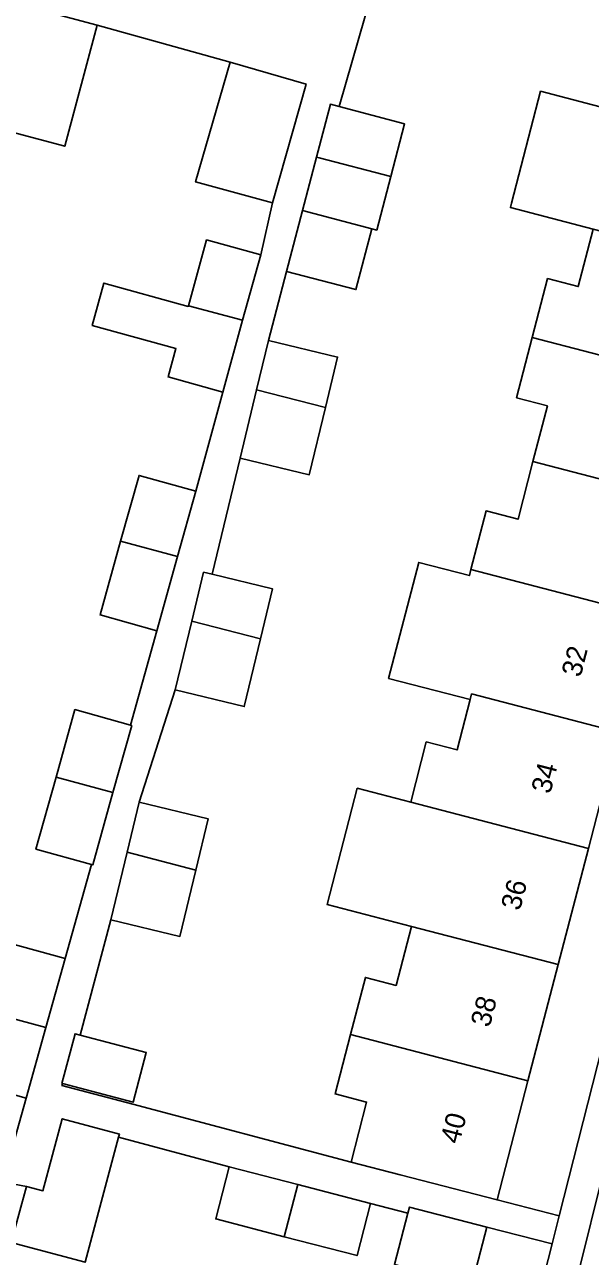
# Model space of a CAD drawing. Extents: x 163683 to 164494, y 382709 to 383872.
# Drawn here: x 163839.7 to 163868, y 383170.2 to 383231.7 of the extents above; entities that cross this region are included whole.
import ezdxf

# ---------------------------------------------------------------- set-up
doc = ezdxf.new("R2010")
doc.units = 0
for name, color, linetype in [('IMGEO_Erf', 7, 'Continuous'), ('IMGEO_Pand', 7, 'Continuous'), ('IMGEO_Pand_nummerreeks', 7, 'Continuous'), ('IMGEO_Parkeervlak_open', 7, 'Continuous'), ('IMGEO_Voetpad_open', 7, 'Continuous')]:
    doc.layers.add(name, color=color, linetype=linetype)

msp = doc.modelspace()

# ---------------------------------------------------------------- linework, layer by layer
at = {"layer": 'IMGEO_Erf'}
msp.add_lwpolyline([(163878.372, 383219.125), (163880.342, 383226.864), (163885.219, 383245.624), (163881.572, 383246.572), (163880.681, 383243.185), (163881.189, 383243.053), (163881.497, 383242.971), (163879.95, 383237.016), (163878.441, 383231.206), (163876.933, 383225.397), (163875.424, 383219.587), (163873.915, 383213.778), (163872.407, 383207.969), (163870.898, 383202.16), (163869.389, 383196.35), (163867.88, 383190.541), (163866.372, 383184.732), (163864.863, 383178.923), (163863.317, 383172.97), (163866.423, 383172.179)], close=True, dxfattribs=at)
for points in [[(163857.047, 383233.238), (163855.424, 383227.614), (163858.696, 383226.756), (163858.005, 383224.122), (163857.302, 383221.44), (163857.058, 383221.504), (163856.26, 383218.462), (163852.794, 383219.37), (163851.892, 383215.923), (163855.346, 383215.09), (163854.737, 383212.566), (163853.928, 383209.211), (163850.474, 383210.044), (163849.074, 383204.238), (163852.096, 383203.509), (163851.493, 383201.007), (163850.678, 383197.629), (163847.224, 383198.463), (163845.422, 383192.849), (163848.876, 383192.016), (163848.256, 383189.447), (163847.458, 383186.137), (163844.003, 383186.97), (163842.483, 383181.207), (163845.783, 383180.337), (163845.126, 383177.849), (163841.592, 383178.782), (163841.566, 383178.682), (163845.1, 383177.749), (163856.017, 383174.866), (163856.794, 383177.861), (163855.221, 383178.269), (163855.991, 383181.232), (163856.733, 383184.091), (163858.268, 383183.692), (163859.034, 383186.642), (163854.82, 383187.739), (163856.331, 383193.547), (163858.998, 383192.853), (163859.779, 383195.861), (163861.318, 383195.462), (163861.97, 383197.972), (163857.896, 383199.029), (163859.402, 383204.832), (163861.932, 383204.175), (163862.009, 383204.473), (163862.77, 383207.404), (163864.364, 383206.99), (163865.111, 383209.867), (163865.837, 383212.662), (163864.293, 383213.063), (163865.076, 383216.079), (163865.838, 383219.016), (163867.372, 383218.617), (163868.118, 383221.489), (163863.981, 383222.566), (163864.036, 383222.777), (163865.494, 383228.375), (163868.09, 383227.699)], [(163838.882, 383185.825), (163841.721, 383185.031), (163843.037, 383189.731), (163840.263, 383190.508), (163841.268, 383194.103), (163842.213, 383197.48), (163844.989, 383196.704), (163846.306, 383201.411), (163843.467, 383202.205), (163844.498, 383205.894), (163845.417, 383209.178), (163848.256, 383208.384), (163849.608, 383213.345), (163846.868, 383214.101), (163847.26, 383215.521), (163843.08, 383216.674), (163843.664, 383218.789), (163847.876, 383217.628), (163847.884, 383217.657), (163848.793, 383220.952), (163851.501, 383220.205), (163852.097, 383222.796), (163848.249, 383223.846), (163849.976, 383229.828), (163843.325, 383231.674), (163841.703, 383225.626), (163839.075, 383226.331)], [(163839.073, 383175.562), (163839.771, 383178.058), (163836.932, 383178.852)], [(163858.188, 383169.737), (163858.857, 383172.313), (163856.992, 383172.797), (163856.315, 383170.187), (163852.677, 383171.131), (163849.254, 383172.019), (163849.931, 383174.629), (163844.396, 383176.108), (163842.724, 383169.854), (163839.034, 383170.84), (163839.785, 383173.649), (163838.82, 383173.833)], [(163866.067, 383170.779), (163862.797, 383171.611), (163862.05, 383168.734)], [(163861.495, 383147.957), (163862.614, 383154.627), (163864.305, 383163.858), (163866.067, 383170.779)]]:
    msp.add_lwpolyline(points, dxfattribs=at)
at = {"layer": 'IMGEO_Pand'}
for points in [[(163839.075, 383226.331), (163841.703, 383225.626), (163843.325, 383231.674), (163840.697, 383232.378), (163838.399, 383232.994), (163833.569, 383234.29), (163831.947, 383228.242)], [(163853.773, 383228.738), (163849.976, 383229.828), (163848.249, 383223.846), (163852.097, 383222.796)], [(163876.933, 383225.397), (163868.09, 383227.699), (163865.494, 383228.375), (163864.036, 383222.777), (163863.981, 383222.566), (163868.118, 383221.489), (163875.424, 383219.587)], [(163855.424, 383227.614), (163854.986, 383227.729), (163854.293, 383225.088), (163854.427, 383225.053), (163858.005, 383224.122), (163858.696, 383226.756)], [(163858.005, 383224.122), (163854.427, 383225.053), (163854.293, 383225.088), (163853.592, 383222.413), (163857.058, 383221.504), (163857.302, 383221.44)], [(163857.058, 383221.504), (163853.592, 383222.413), (163852.794, 383219.37), (163856.26, 383218.462)], [(163865.076, 383216.079), (163873.915, 383213.778), (163875.424, 383219.587), (163868.118, 383221.489), (163867.372, 383218.617), (163865.838, 383219.016)], [(163850.597, 383216.93), (163851.501, 383220.205), (163848.793, 383220.952), (163847.884, 383217.657)], [(163850.597, 383216.93), (163847.884, 383217.657), (163847.876, 383217.628), (163843.664, 383218.789), (163843.08, 383216.674), (163847.26, 383215.521), (163846.868, 383214.101), (163849.608, 383213.345)], [(163851.298, 383213.46), (163854.737, 383212.566), (163855.346, 383215.09), (163851.892, 383215.923)], [(163865.111, 383209.867), (163872.407, 383207.969), (163873.915, 383213.778), (163865.076, 383216.079), (163864.293, 383213.063), (163865.837, 383212.662)], [(163851.298, 383213.46), (163850.474, 383210.044), (163853.928, 383209.211), (163854.737, 383212.566)], [(163870.898, 383202.16), (163872.407, 383207.969), (163865.111, 383209.867), (163864.364, 383206.99), (163862.77, 383207.404), (163862.009, 383204.473)], [(163847.346, 383205.13), (163848.256, 383208.384), (163845.417, 383209.178), (163844.498, 383205.894)], [(163847.346, 383205.13), (163844.498, 383205.894), (163843.467, 383202.205), (163846.306, 383201.411)], [(163870.898, 383202.16), (163862.009, 383204.473), (163861.932, 383204.175), (163859.402, 383204.832), (163857.896, 383199.029), (163861.97, 383197.972), (163862.045, 383198.261), (163869.389, 383196.35)], [(163852.096, 383203.509), (163849.074, 383204.238), (163848.642, 383204.342), (163848.053, 383201.902), (163851.493, 383201.007)], [(163851.493, 383201.007), (163848.053, 383201.902), (163847.224, 383198.463), (163850.678, 383197.629)], [(163869.389, 383196.35), (163862.045, 383198.261), (163861.97, 383197.972), (163861.318, 383195.462), (163859.779, 383195.861), (163858.998, 383192.853), (163867.88, 383190.541)], [(163845.052, 383196.686), (163844.989, 383196.704), (163842.213, 383197.48), (163841.268, 383194.103), (163844.116, 383193.339)], [(163844.116, 383193.339), (163841.268, 383194.103), (163840.263, 383190.508), (163843.037, 383189.731), (163843.102, 383189.713)], [(163858.998, 383192.853), (163856.331, 383193.547), (163854.82, 383187.739), (163859.034, 383186.642), (163866.372, 383184.732), (163867.88, 383190.541)], [(163848.256, 383189.447), (163848.876, 383192.016), (163845.422, 383192.849), (163844.817, 383190.343)], [(163848.256, 383189.447), (163844.817, 383190.343), (163844.003, 383186.97), (163847.458, 383186.137)], [(163866.372, 383184.732), (163859.034, 383186.642), (163858.268, 383183.692), (163856.733, 383184.091), (163855.991, 383181.232), (163864.863, 383178.923)], [(163837.909, 383182.348), (163840.757, 383181.585), (163841.721, 383185.031), (163838.882, 383185.825)], [(163837.909, 383182.348), (163836.932, 383178.852), (163839.771, 383178.058), (163840.757, 383181.585)], [(163845.783, 383180.337), (163842.483, 383181.207), (163842.222, 383181.276), (163841.566, 383178.789), (163841.592, 383178.782), (163845.126, 383177.849)], [(163864.863, 383178.923), (163855.991, 383181.232), (163855.221, 383178.269), (163856.794, 383177.861), (163856.017, 383174.866), (163858.478, 383174.227), (163863.317, 383172.97)], [(163844.396, 383176.108), (163844.438, 383176.265), (163841.577, 383177.029), (163840.614, 383173.427), (163839.785, 383173.649), (163839.034, 383170.84), (163842.724, 383169.854)], [(163852.677, 383171.131), (163853.355, 383173.741), (163849.931, 383174.629), (163849.254, 383172.019)], [(163852.677, 383171.131), (163856.315, 383170.187), (163856.992, 383172.797), (163853.355, 383173.741)], [(163862.797, 383171.611), (163858.935, 383172.614), (163858.857, 383172.313), (163858.188, 383169.737), (163862.05, 383168.734)]]:
    msp.add_lwpolyline(points, close=True, dxfattribs=at)
at = {"layer": 'IMGEO_Parkeervlak_open'}
msp.add_lwpolyline([(163870.083, 383180.214), (163865.933, 383163.501), (163864.198, 383153.637)], dxfattribs=at)
at = {"layer": 'IMGEO_Voetpad_open'}
for points in [[(163907.144, 383316.873), (163903.358, 383317.758), (163903.134, 383316.824), (163901.437, 383309.527), (163900.756, 383306.597), (163899.76, 383301.843), (163899.114, 383299.064), (163898.664, 383297.332), (163885.612, 383247.134), (163885.219, 383245.624), (163880.342, 383226.864), (163878.372, 383219.125), (163866.423, 383172.179), (163866.067, 383170.779), (163864.305, 383163.858), (163862.614, 383154.627), (163861.495, 383147.957)], [(163838.82, 383173.833), (163839.785, 383173.649), (163840.614, 383173.427), (163841.577, 383177.029), (163844.438, 383176.265), (163844.396, 383176.108), (163849.931, 383174.629), (163853.355, 383173.741), (163856.992, 383172.797), (163858.857, 383172.313), (163858.935, 383172.614), (163862.797, 383171.611), (163866.067, 383170.779), (163866.423, 383172.179), (163863.317, 383172.97), (163858.478, 383174.227), (163856.017, 383174.866), (163845.1, 383177.749), (163841.566, 383178.682), (163841.592, 383178.782), (163841.566, 383178.789), (163842.222, 383181.276), (163842.483, 383181.207), (163844.003, 383186.97), (163844.817, 383190.343), (163845.422, 383192.849), (163847.224, 383198.463), (163848.053, 383201.902), (163848.642, 383204.342), (163849.074, 383204.238), (163850.474, 383210.044), (163851.298, 383213.46), (163851.892, 383215.923), (163852.794, 383219.37), (163853.592, 383222.413), (163854.293, 383225.088), (163854.986, 383227.729), (163855.424, 383227.614), (163857.047, 383233.238)], [(163840.697, 383232.378), (163843.325, 383231.674), (163849.976, 383229.828), (163853.773, 383228.738), (163852.097, 383222.796), (163851.501, 383220.205), (163850.597, 383216.93), (163849.608, 383213.345), (163848.256, 383208.384), (163847.346, 383205.13), (163846.306, 383201.411), (163844.989, 383196.704), (163845.052, 383196.686), (163844.116, 383193.339), (163843.102, 383189.713), (163843.037, 383189.731), (163841.721, 383185.031), (163840.757, 383181.585), (163839.771, 383178.058), (163839.073, 383175.562), (163826.366, 383178.959), (163824.068, 383179.575), (163819.238, 383180.871), (163817.17, 383181.426)], [(163864.198, 383153.637), (163865.933, 383163.501), (163870.083, 383180.214)]]:
    msp.add_lwpolyline(points, dxfattribs=at)

# ---------------------------------------------------------------- texts
at = {"layer": 'IMGEO_Pand_nummerreeks'}
for s, rotation, p in [('32', 75.44135, (163867.486, 383199.051)), ('34', 75.44135, (163865.972, 383193.221)), ('36', 75.44132, (163864.458, 383187.388)), ('38', 75.44132, (163862.944, 383181.557)), ('40', 75.44132, (163861.429, 383175.724))]:
    msp.add_text(s, height=1, rotation=rotation, dxfattribs=at).set_placement(p)

doc.saveas('drawing.dxf')
